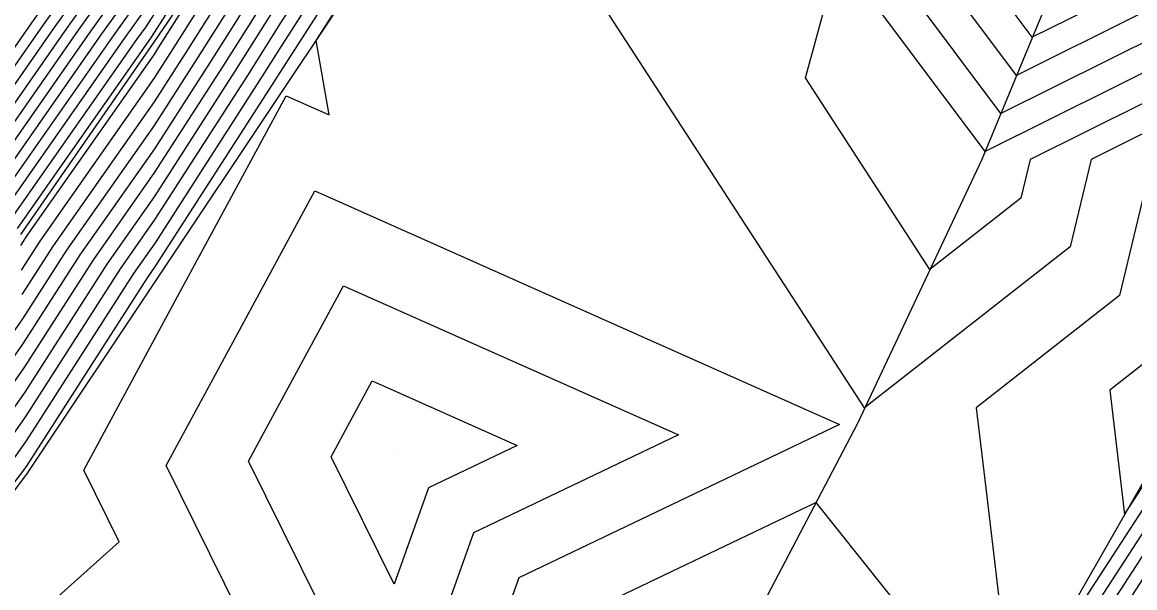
# Model space of a CAD drawing. Extents: x 2188792 to 2191981, y 386090 to 389710.
# Drawn here: x 2190577.51 to 2190615.37, y 388165.64 to 388184.88 of the extents above; entities that cross this region are included whole.
import ezdxf

# ---------------------------------------------------------------- set-up
doc = ezdxf.new("R2010")
doc.units = 0
for name, color, linetype in [('DTM Contours Major', 7, 'Continuous'), ('DTM Contours Minor', 7, 'Continuous'), ('Exist DTM QL2 LIDAR Elevation Point', 7, 'Continuous'), ('PH Exist DTM Breakline', 7, 'Continuous')]:
    doc.layers.add(name, color=color, linetype=linetype)

msp = doc.modelspace()

# ---------------------------------------------------------------- linework, layer by layer
at = {"layer": 'DTM Contours Major'}
for points in [[(2190576.07, 388180.456), (2190579.021, 388184.672), (2190580.612, 388186.897), (2190583.151, 388190.852), (2190584.778, 388193.133), (2190587.293, 388197.039), (2190589.026, 388199.527), (2190592.431, 388204.547), (2190594.19, 388207.071), (2190597.554, 388212.031), (2190599.342, 388214.593), (2190601.232, 388217.303), (2190605.04, 388222.122), (2190607.901, 388226.089), (2190609.894, 388229.069), (2190612.76, 388233.043), (2190614.886, 388236.038), (2190617.756, 388240.018), (2190619.877, 388243.005), (2190623.125, 388246.959), (2190625.289, 388250.004), (2190628.497, 388253.918), (2190630.7, 388257.018), (2190633.87, 388260.895)], [(2190577.503, 388175.621), (2190578.567, 388177.279), (2190582.001, 388182.174), (2190583.062, 388183.821), (2190586.134, 388188.677), (2190586.981, 388189.995), (2190590.235, 388195.144), (2190590.861, 388196.117), (2190595.525, 388202.979), (2190596.287, 388204.124), (2190600.924, 388210.948), (2190601.71, 388212.127), (2190602.469, 388213.268), (2190607.922, 388220.169), (2190609.283, 388222.056), (2190612.892, 388227.454)], [(2190576.537, 388169.922), (2190577.623, 388171.468), (2190580.85, 388176.496), (2190582.031, 388178.179), (2190585.178, 388183.068), (2190586.311, 388184.86), (2190589.292, 388189.494), (2190590.568, 388191.514), (2190593.376, 388195.88), (2190595.306, 388198.72), (2190598.579, 388203.636), (2190600.554, 388206.542), (2190603.79, 388211.401), (2190606.918, 388216.098), (2190609.364, 388219.193), (2190609.974, 388220.039), (2190614.391, 388226.647)], [(2190611.935, 388161.01), (2190615.435, 388166.396), (2190618.731, 388171.468), (2190619.183, 388172.351), (2190621.455, 388178.78), (2190621.796, 388179.682), (2190622.137, 388180.584), (2190622.147, 388184.79), (2190617.562, 388183.071), (2190611.813, 388180.217), (2190611.496, 388178.901), (2190608.4, 388176.474), (2190604.168, 388182.987), (2190604.896, 388185.655), (2190598.447, 388194.266), (2190598.375, 388194.997), (2190602.421, 388201.529), (2190602.388, 388202.947), (2190606.766, 388209.832), (2190606.992, 388209.884), (2190607.273, 388210.648), (2190611.695, 388217.6), (2190616.262, 388224.778)], [(2190576.981, 388178.605), (2190581.009, 388184.358), (2190581.533, 388185.092), (2190584.968, 388190.442), (2190585.58, 388191.299), (2190588.955, 388196.541), (2190589.676, 388197.576), (2190594.294, 388204.385), (2190595.016, 388205.421), (2190599.631, 388212.227), (2190600.355, 388213.264), (2190601.119, 388214.359), (2190606.481, 388221.146), (2190608.592, 388224.072)], [(2190580.163, 388142.775), (2190577.258, 388140.213), (2190570.162, 388132.217), (2190562.292, 388140.889), (2190565.758, 388144.604), (2190568.69, 388147.747), (2190573.189, 388153.031), (2190576.282, 388156.381), (2190589.815, 388160.26), (2190589.946, 388160.377), (2190585.211, 388169.949), (2190586.708, 388172.715), (2190588.442, 388175.918), (2190599.838, 388170.843), (2190592.869, 388167.51), (2190590.262, 388160.215), (2190590.164, 388159.992), (2190585.499, 388150.214), (2190583.096, 388147.281), (2190580.163, 388142.775)]]:
    msp.add_lwpolyline(points, dxfattribs=at)
at = {"layer": 'DTM Contours Minor'}
for points in [[(2190575.523, 388181.566), (2190577.829, 388184.86), (2190580.059, 388187.981), (2190582.061, 388191.098), (2190584.297, 388194.233), (2190586.296, 388197.338), (2190588.636, 388200.697), (2190591.313, 388204.644), (2190593.695, 388208.061), (2190596.308, 388211.914), (2190598.734, 388215.391), (2190601.3, 388219.068), (2190604.175, 388222.708), (2190607.487, 388227.299), (2190608.994, 388229.554), (2190612.307, 388234.147), (2190613.918, 388236.417), (2190617.233, 388241.012), (2190618.843, 388243.28), (2190622.589, 388247.84), (2190624.252, 388250.181), (2190627.949, 388254.691), (2190629.663, 388257.102), (2190633.31, 388261.564)], [(2190575.705, 388181.196), (2190578.226, 388184.797), (2190580.244, 388187.62), (2190582.424, 388191.016), (2190584.458, 388193.866), (2190586.629, 388197.238), (2190588.766, 388200.307), (2190591.685, 388204.612), (2190593.86, 388207.731), (2190596.723, 388211.953), (2190598.937, 388215.125), (2190601.277, 388218.48), (2190604.463, 388222.513), (2190607.625, 388226.896), (2190609.294, 388229.392), (2190612.458, 388233.779), (2190614.241, 388236.29), (2190617.407, 388240.681), (2190619.187, 388243.188), (2190622.768, 388247.546), (2190624.598, 388250.122), (2190628.131, 388254.433), (2190630.009, 388257.074), (2190633.497, 388261.341)], [(2190575.887, 388180.826), (2190578.624, 388184.734), (2190580.428, 388187.258), (2190582.788, 388190.934), (2190584.618, 388193.5), (2190586.961, 388197.139), (2190588.896, 388199.917), (2190592.058, 388204.579), (2190594.025, 388207.401), (2190597.139, 388211.992), (2190599.139, 388214.859), (2190601.254, 388217.891), (2190604.752, 388222.317), (2190607.763, 388226.492), (2190609.594, 388229.231), (2190612.609, 388233.411), (2190614.563, 388236.164), (2190617.582, 388240.349), (2190619.532, 388243.097), (2190622.947, 388247.253), (2190624.943, 388250.063), (2190628.314, 388254.176), (2190630.355, 388257.046), (2190633.683, 388261.118)], [(2190576.252, 388180.085), (2190579.419, 388184.609), (2190580.796, 388186.536), (2190583.515, 388190.77), (2190584.939, 388192.766), (2190587.626, 388196.939), (2190589.156, 388199.137), (2190592.803, 388204.515), (2190594.356, 388206.741), (2190597.97, 388212.071), (2190599.544, 388214.327), (2190601.209, 388216.714), (2190605.328, 388221.927), (2190608.04, 388225.686), (2190610.193, 388228.908), (2190612.911, 388232.675), (2190615.208, 388235.912), (2190617.931, 388239.687), (2190620.222, 388242.913), (2190623.304, 388246.665), (2190625.634, 388249.945), (2190628.68, 388253.661), (2190631.046, 388256.99), (2190634.057, 388260.672)], [(2190576.434, 388179.715), (2190579.816, 388184.546), (2190580.981, 388186.175), (2190583.878, 388190.688), (2190585.099, 388192.4), (2190587.958, 388196.84), (2190589.286, 388198.747), (2190593.176, 388204.482), (2190594.521, 388206.411), (2190598.385, 388212.11), (2190599.747, 388214.061), (2190601.187, 388216.125), (2190605.616, 388221.732), (2190608.178, 388225.282), (2190610.493, 388228.746), (2190613.062, 388232.307), (2190615.531, 388235.785), (2190618.105, 388239.355), (2190620.566, 388242.822), (2190623.483, 388246.372), (2190625.979, 388249.885), (2190628.862, 388253.403), (2190631.392, 388256.962), (2190634.243, 388260.449)], [(2190577.455, 388177.283), (2190577.654, 388177.592), (2190581.99, 388183.771), (2190582.215, 388184.122), (2190585.972, 388190.061), (2190586.059, 388190.196), (2190586.061, 388190.199), (2190589.952, 388196.242), (2190590.066, 388196.406), (2190595.412, 388204.288), (2190595.512, 388204.431), (2190600.878, 388212.344), (2190600.962, 388212.466), (2190601.052, 388212.594), (2190607.346, 388220.56), (2190609.007, 388222.862), (2190612.292, 388227.777)], [(2190577.479, 388176.452), (2190578.111, 388177.436), (2190581.995, 388182.973), (2190582.638, 388183.972), (2190586.098, 388189.441), (2190586.519, 388190.095), (2190590.169, 388195.87), (2190590.358, 388196.165), (2190595.569, 388203.831), (2190595.829, 388204.222), (2190600.998, 388211.829), (2190601.294, 388212.272), (2190601.579, 388212.701), (2190607.634, 388220.365), (2190609.145, 388222.459), (2190612.592, 388227.616)], [(2190574.566, 388170.574), (2190577.527, 388174.791), (2190579.024, 388177.123), (2190582.007, 388181.375), (2190583.485, 388183.67), (2190586.169, 388187.914), (2190587.444, 388189.895), (2190590.302, 388194.418), (2190591.364, 388196.07), (2190595.481, 388202.127), (2190596.746, 388204.027), (2190600.85, 388210.067), (2190602.126, 388211.982), (2190603.359, 388213.834), (2190608.211, 388219.974), (2190609.421, 388221.652), (2190613.192, 388227.293)], [(2190575.059, 388170.411), (2190577.551, 388173.96), (2190579.48, 388176.966), (2190582.013, 388180.576), (2190583.908, 388183.52), (2190586.205, 388187.15), (2190587.906, 388189.795), (2190590.368, 388193.692), (2190591.867, 388196.022), (2190595.437, 388201.275), (2190597.204, 388203.929), (2190600.776, 388209.185), (2190602.542, 388211.837), (2190604.249, 388214.4), (2190608.499, 388219.779), (2190609.559, 388221.249), (2190613.492, 388227.131)], [(2190575.552, 388170.248), (2190577.575, 388173.129), (2190579.937, 388176.809), (2190582.019, 388179.777), (2190584.331, 388183.369), (2190586.24, 388186.387), (2190588.368, 388189.694), (2190590.435, 388192.966), (2190592.37, 388195.975), (2190595.394, 388200.424), (2190597.662, 388203.832), (2190600.702, 388208.304), (2190602.958, 388211.692), (2190605.139, 388214.966), (2190608.787, 388219.584), (2190609.697, 388220.845), (2190613.791, 388226.97)], [(2190576.044, 388170.085), (2190577.599, 388172.299), (2190580.394, 388176.653), (2190582.025, 388178.978), (2190584.754, 388183.219), (2190586.276, 388185.623), (2190588.83, 388189.594), (2190590.502, 388192.24), (2190592.873, 388195.927), (2190595.35, 388199.572), (2190598.121, 388203.734), (2190600.628, 388207.423), (2190603.374, 388211.546), (2190606.029, 388215.532), (2190609.075, 388219.388), (2190609.835, 388220.442), (2190614.091, 388226.808)], [(2190577.03, 388169.758), (2190577.647, 388170.637), (2190581.307, 388176.34), (2190582.037, 388177.38), (2190585.601, 388182.918), (2190586.347, 388184.097), (2190589.754, 388189.393), (2190590.635, 388190.787), (2190593.878, 388195.832), (2190595.262, 388197.868), (2190599.038, 388203.539), (2190600.48, 388205.661), (2190604.206, 388211.256), (2190607.808, 388216.665), (2190609.652, 388218.998), (2190610.112, 388219.635), (2190614.691, 388226.486)], [(2190572.461, 388163.043), (2190577.522, 388169.595), (2190577.671, 388169.807), (2190581.763, 388176.183), (2190582.043, 388176.581), (2190586.024, 388182.767), (2190586.382, 388183.333), (2190590.216, 388189.293), (2190590.702, 388190.061), (2190594.381, 388195.785), (2190595.219, 388197.016), (2190599.496, 388203.441), (2190600.406, 388204.78), (2190604.622, 388211.111), (2190608.698, 388217.231), (2190609.94, 388218.803), (2190610.25, 388219.232), (2190614.991, 388226.324)], [(2190575.147, 388162.15), (2190580.802, 388167.209), (2190579.597, 388169.647), (2190582.79, 388175.548), (2190586.489, 388182.382), (2190587.95, 388181.732), (2190587.507, 388184.262), (2190590.678, 388189.193), (2190590.768, 388189.335), (2190594.884, 388195.737), (2190595.175, 388196.165), (2190599.954, 388203.344), (2190600.332, 388203.899), (2190605.038, 388210.966), (2190609.588, 388217.797), (2190610.228, 388218.607), (2190610.388, 388218.829), (2190615.29, 388226.163)], [(2190618.209, 388182.362), (2190613.887, 388180.217), (2190613.171, 388177.245), (2190606.176, 388171.76), (2190596.616, 388186.476), (2190598.26, 388192.503), (2190596.203, 388195.251), (2190596.18, 388195.484), (2190600.762, 388202.881), (2190600.755, 388203.201), (2190605.546, 388210.735), (2190605.569, 388210.74), (2190605.597, 388210.818), (2190608.682, 388215.667), (2190610.478, 388218.363), (2190610.517, 388218.412), (2190610.526, 388218.425), (2190615.59, 388226.001)], [(2190612.472, 388161.046), (2190615.841, 388166.231), (2190619.013, 388171.113), (2190619.588, 388172.234), (2190621.775, 388178.423), (2190622.201, 388179.549), (2190622.627, 388180.675), (2190622.638, 388185.925), (2190616.915, 388183.78), (2190610.276, 388180.484), (2190600.692, 388193.282), (2190600.571, 388194.51), (2190604.08, 388200.176), (2190604.021, 388202.693), (2190607.986, 388208.928), (2190608.415, 388209.027), (2190608.948, 388210.478), (2190612.935, 388216.745), (2190617.052, 388223.216), (2190617.86, 388225.094)], [(2190576.616, 388179.345), (2190580.214, 388184.483), (2190581.165, 388185.814), (2190584.241, 388190.606), (2190585.259, 388192.033), (2190588.29, 388196.74), (2190589.416, 388198.357), (2190593.549, 388204.45), (2190594.686, 388206.081), (2190598.8, 388212.149), (2190599.949, 388213.795), (2190601.164, 388215.537), (2190605.905, 388221.536), (2190608.316, 388224.879)], [(2190613.009, 388161.083), (2190616.247, 388166.066), (2190619.296, 388170.758), (2190619.993, 388172.118), (2190622.095, 388178.066), (2190622.605, 388179.416), (2190623.116, 388180.766), (2190623.13, 388187.061), (2190616.268, 388184.489), (2190610.812, 388181.78), (2190602.936, 388192.298), (2190602.766, 388194.024), (2190605.739, 388198.824), (2190605.654, 388202.438), (2190609.207, 388208.025), (2190609.838, 388208.171), (2190610.624, 388210.308), (2190614.175, 388215.89), (2190617.842, 388221.654), (2190619.11, 388224.6)], [(2190576.799, 388178.975), (2190580.611, 388184.421), (2190581.349, 388185.453), (2190584.605, 388190.524), (2190585.42, 388191.666), (2190588.622, 388196.64), (2190589.546, 388197.967), (2190593.921, 388204.418), (2190594.851, 388205.751), (2190599.216, 388212.188), (2190600.152, 388213.53), (2190601.142, 388214.948), (2190606.193, 388221.341), (2190608.454, 388224.476)], [(2190613.546, 388161.119), (2190616.653, 388165.901), (2190619.578, 388170.403), (2190620.398, 388172.002), (2190622.415, 388177.709), (2190623.01, 388179.283), (2190623.605, 388180.857), (2190623.622, 388188.197), (2190615.621, 388185.198), (2190611.348, 388183.076), (2190605.18, 388191.313), (2190604.961, 388193.537), (2190607.399, 388197.471), (2190607.287, 388202.184), (2190610.427, 388207.122), (2190611.261, 388207.315), (2190612.299, 388210.138), (2190615.415, 388215.036), (2190618.632, 388220.093), (2190620.36, 388224.107)], [(2190577.163, 388178.235), (2190581.406, 388184.295), (2190581.718, 388184.731), (2190585.332, 388190.36), (2190585.74, 388190.933), (2190589.287, 388196.441), (2190589.806, 388197.186), (2190594.667, 388204.353), (2190595.181, 388205.091), (2190600.047, 388212.266), (2190600.557, 388212.998), (2190601.097, 388213.771), (2190606.769, 388220.951), (2190608.73, 388223.669)], [(2190614.083, 388161.156), (2190617.059, 388165.735), (2190619.861, 388170.048), (2190620.803, 388171.886), (2190622.734, 388177.352), (2190623.415, 388179.15), (2190624.095, 388180.948), (2190624.114, 388189.332), (2190614.974, 388185.907), (2190611.885, 388184.373), (2190607.424, 388190.329), (2190607.157, 388193.05), (2190609.058, 388196.119), (2190608.92, 388201.93), (2190611.647, 388206.219), (2190612.684, 388206.458), (2190613.975, 388209.968), (2190616.655, 388214.181), (2190619.422, 388218.531), (2190621.61, 388223.613)], [(2190577.346, 388177.864), (2190581.804, 388184.232), (2190581.902, 388184.369), (2190585.695, 388190.278), (2190585.901, 388190.566), (2190589.619, 388196.341), (2190589.936, 388196.796), (2190595.039, 388204.321), (2190595.347, 388204.761), (2190600.462, 388212.305), (2190600.76, 388212.732), (2190601.074, 388213.182), (2190607.058, 388220.755), (2190608.868, 388223.266)], [(2190614.623, 388166.727), (2190618.166, 388172.178), (2190618.373, 388172.583), (2190620.815, 388179.493), (2190620.987, 388179.947), (2190621.158, 388180.401), (2190621.163, 388182.519), (2190618.855, 388181.654), (2190615.961, 388180.217), (2190614.847, 388175.588), (2190609.976, 388171.768), (2190610.311, 388168.945), (2190611.2, 388161.458), (2190614.623, 388166.727)], [(2190617.968, 388172.699), (2190620.495, 388179.85), (2190620.582, 388180.08), (2190620.669, 388180.31), (2190620.671, 388181.383), (2190619.502, 388180.945), (2190618.036, 388180.217), (2190616.523, 388173.931), (2190614.526, 388172.365), (2190615.028, 388168.139), (2190617.883, 388172.534), (2190617.968, 388172.699)], [(2190574.657, 388158.963), (2190582.481, 388161.205), (2190585.374, 388163.793), (2190582.404, 388169.798), (2190584.749, 388174.131), (2190587.465, 388179.15), (2190605.322, 388171.198), (2190594.404, 388165.976), (2190592.345, 388160.215), (2190590.164, 388155.309), (2190587.733, 388150.214), (2190584.323, 388146.053), (2190580.521, 388140.213), (2190580.209, 388139.593), (2190571.821, 388130.191)], [(2190590.164, 388165.764), (2190588.019, 388170.1), (2190588.667, 388171.298), (2190589.418, 388172.685), (2190594.354, 388170.487), (2190591.335, 388169.044), (2190590.164, 388165.764)], [(2190611.399, 388160.974), (2190615.029, 388166.561), (2190618.448, 388171.823)], [(2190587.645, 388110.24), (2190593.64, 388114.001), (2190594.322, 388114.574), (2190596.986, 388118.365), (2190597.976, 388122.043), (2190597.991, 388122.073), (2190600.217, 388130.286), (2190600.267, 388130.382), (2190603.079, 388139.104), (2190603.093, 388139.154), (2190605.865, 388147.744), (2190605.288, 388148.022), (2190605.919, 388147.946), (2190608.295, 388154.519), (2190610.609, 388160.92), (2190604.523, 388168.548), (2190595.938, 388164.442), (2190594.427, 388160.215), (2190590.164, 388150.626), (2190589.967, 388150.214), (2190585.551, 388144.825), (2190582.548, 388140.213), (2190580.471, 388136.094), (2190575.168, 388130.149)]]:
    msp.add_lwpolyline(points, dxfattribs=at)
at = {"layer": 'Exist DTM QL2 LIDAR Elevation Point'}
msp.add_line((2190590.164, 388170.216), (2190590.164, 388170.216), dxfattribs=at)
at = {"layer": 'PH Exist DTM Breakline'}
for points in [[(2190670.171, 388270.225), (2190664.965, 388262.952), (2190659.76, 388255.68), (2190653.515, 388250.265), (2190645.048, 388241.652), (2190640.752, 388235.613), (2190636.456, 388229.574), (2190630.138, 388220.244), (2190624.283, 388208.923), (2190620.217, 388201.926), (2190619.711, 388200.252), (2190614.94, 388191.324), (2190613.285, 388187.758), (2190610.165, 388180.217), (2190605.93, 388171.237), (2190600.164, 388160.215)], [(2190572.431, 388162.5), (2190577.679, 388169.544), (2190582.047, 388176.086), (2190586.415, 388182.628), (2190590.783, 388189.17), (2190595.152, 388195.712), (2190600.279, 388203.274), (2190605.407, 388210.837), (2190610.535, 388218.4), (2190615.663, 388225.962), (2190621.143, 388233.587), (2190626.623, 388241.212), (2190632.103, 388248.837), (2190637.583, 388256.462), (2190642.901, 388263.267)], [(2190601.043, 388212.36), (2190595.591, 388204.273), (2190590.14, 388196.185), (2190586.063, 388190.195), (2190581.986, 388184.204), (2190577.444, 388177.664)], [(2190620.166, 388180.217), (2190617.687, 388172.78), (2190614.295, 388166.86), (2190610.903, 388160.94), (2190608.415, 388154.435), (2190605.927, 388147.929), (2190602.999, 388139.171), (2190600.071, 388130.412), (2190597.938, 388122.081), (2190595.804, 388113.749), (2190593.543, 388106.967), (2190591.282, 388100.184), (2190591.991, 388093), (2190592.701, 388085.816), (2190594.501, 388080.81)]]:
    msp.add_lwpolyline(points, dxfattribs=at)

doc.saveas('drawing.dxf')
